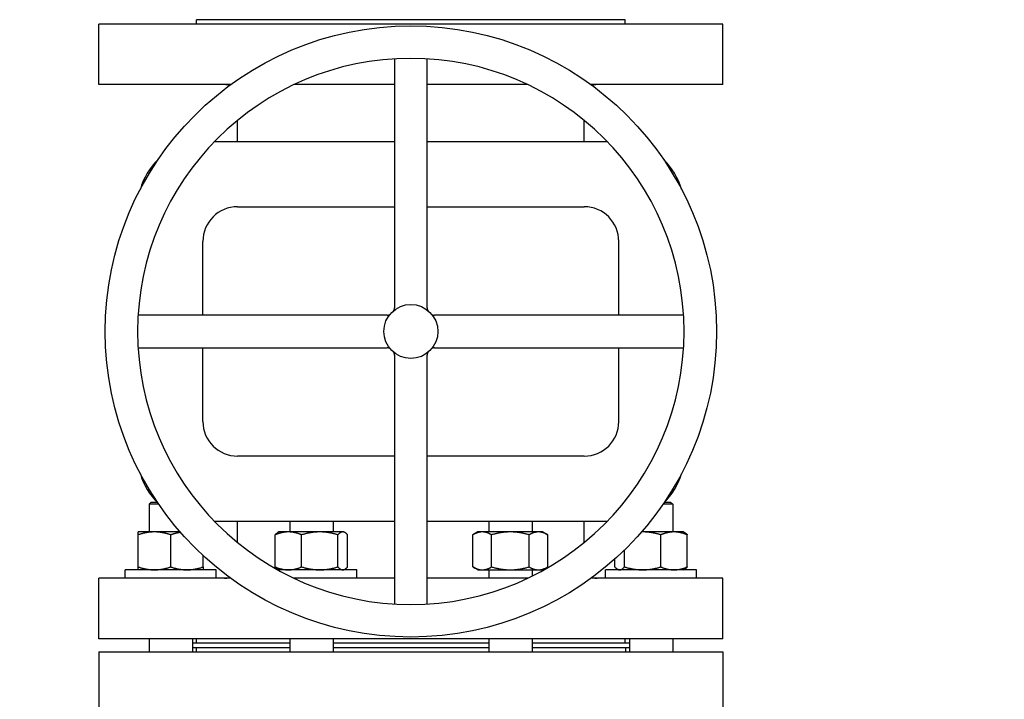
# Model space of a CAD drawing. Header units: inches. Extents: x 5 to 1128, y -85 to 748.
# Tile 324 of 656: x 336.51 to 350.72, y 651.51 to 661.31. Entities that reach past the tile are written whole.
import ezdxf

# ---------------------------------------------------------------- set-up
doc = ezdxf.new("R2010")
doc.units = ezdxf.units.IN
doc.header["$LTSCALE"] = 32
doc.header["$MEASUREMENT"] = 0
doc.layers.add('Dimension (ANSI)', color=7, linetype='Continuous', lineweight=25)
doc.layers.add('Visible (ANSI)', color=7, linetype='Continuous', lineweight=30)
doc.styles.add('Note Text (ANSI)', font='tahoma.ttf')
doc.dimstyles.new('SB Fraction-16 (ANSI)', dxfattribs={"dimscale": 32, "dimtxt": 0.125, "dimasz": 0.098425, "dimexe": 0.125, "dimexo": 0.0625, "dimgap": 0.031496, "dimtad": 0, "dimtih": 1, "dimtoh": 1, "dimdec": 4, "dimrnd": 1e-08, "dimzin": 0, "dimdsep": 46, "dimlunit": 5, "dimtxsty": 'Note Text (ANSI)', "dimcen": 0.09, "dimdle": 0.393701, "dimclrd": 256, "dimclre": 256, "dimclrt": 256, "dimadec": 0, "dimazin": 3, "dimtfac": 0.96, "dimtofl": 0, "dimtmove": 0, "dimatfit": 3, "dimfxl": 1, "dimfrac": 2, "dimtolj": 1, "dimtzin": 12, "dimlwd": -1, "dimlwe": -1, "dimarcsym": 0})

# ---------------------------------------------------------------- blocks, each defined once
blk = doc.blocks.new('*D19')
at = {"layer": 'Defpoints', "color": 0, "transparency": 16777216}
for p in [(455.781, 700.44), (292.001, 552.44), (455.781, 552.44)]:
    blk.add_point(p, dxfattribs=at)
at = {"layer": 'Dimension (ANSI)', "transparency": 16777216}
for p, q in [((453.781, 700.44), (288.001, 700.44)), ((292.001, 697.29), (292.001, 636.039)), ((292.001, 555.589), (292.001, 629.841)), ((453.781, 552.44), (288.001, 552.44))]:
    blk.add_line(p, q, dxfattribs=at)
for points in [[(291.476, 697.29), (292.526, 697.29), (292.001, 700.44)], [(291.476, 555.589), (292.526, 555.589), (292.001, 552.44)]]:
    blk.add_solid(points, dxfattribs=at)
at = {"layer": 'Dimension (ANSI)', "transparency": 16777216, "insert": (287.899, 635.031), "char_height": 4, "attachment_point": 1, "style": 'Note Text (ANSI)'}
blk.add_mtext('\\A1;148', dxfattribs=at)

msp = doc.modelspace()

# ---------------------------------------------------------------- linework, layer by layer
at = {"layer": 'Visible (ANSI)'}
for p, q in [((346.65563, 661.25228), (337.65563, 661.25228)), ((337.65563, 660.37728), (337.65563, 661.25228)), ((345.24938, 661.31478), (339.06188, 661.31478)), ((339.06188, 661.25228), (339.06188, 661.31478)), ((345.24938, 661.25228), (345.24938, 661.31478)), ((346.65563, 660.37728), (346.65563, 661.25228)), ((341.92126, 660.74905), (341.92126, 658.84787)), ((342.39001, 658.84787), (342.39001, 660.74905)), ((339.55627, 660.37728), (337.65563, 660.37728)), ((341.92126, 660.37728), (340.4698, 660.37728)), ((343.84147, 660.37728), (342.39001, 660.37728)), ((346.65563, 660.37728), (344.755, 660.37728)), ((339.65563, 659.55228), (339.65563, 659.86166)), ((344.65563, 659.55228), (344.65563, 659.86166)), ((341.92126, 659.55228), (339.32022, 659.55228)), ((344.99104, 659.55228), (342.39001, 659.55228)), ((341.92126, 658.84787), (341.92126, 658.74477)), ((342.39001, 658.74477), (342.39001, 658.84787)), ((341.92126, 658.74477), (341.92126, 657.15514)), ((342.39001, 657.15514), (342.39001, 658.74477)), ((339.65563, 658.61478), (341.92126, 658.61478)), ((342.39001, 658.61478), (344.65563, 658.61478)), ((339.15563, 657.04915), (339.15563, 658.11478)), ((345.15563, 657.04915), (345.15563, 658.11478)), ((340.12254, 657.04915), (338.22136, 657.04915)), ((340.22564, 657.04915), (340.12254, 657.04915)), ((341.81528, 657.04915), (340.22564, 657.04915)), ((344.08562, 657.04915), (342.49599, 657.04915)), ((344.18873, 657.04915), (344.08562, 657.04915)), ((346.08991, 657.04915), (344.18873, 657.04915)), ((338.22136, 656.5804), (340.12254, 656.5804)), ((339.15563, 655.51478), (339.15563, 656.5804)), ((340.12254, 656.5804), (340.22564, 656.5804)), ((340.22564, 656.5804), (341.81528, 656.5804)), ((342.49599, 656.5804), (344.08562, 656.5804)), ((344.08562, 656.5804), (344.18873, 656.5804)), ((344.18873, 656.5804), (346.08991, 656.5804)), ((345.15563, 655.51478), (345.15563, 656.5804)), ((341.92126, 656.47442), (341.92126, 654.88479)), ((342.39001, 654.88479), (342.39001, 656.47442)), ((341.92126, 655.01478), (339.65563, 655.01478)), ((344.65563, 655.01478), (342.39001, 655.01478)), ((341.92126, 654.88479), (341.92126, 654.78169)), ((342.39001, 654.78169), (342.39001, 654.88479)), ((341.92126, 654.78169), (341.92126, 652.8805)), ((342.39001, 652.8805), (342.39001, 654.78169)), ((338.40988, 654.35228), (338.37858, 654.32098)), ((338.51846, 654.32098), (338.37858, 654.32098)), ((338.37858, 654.32098), (338.37858, 653.92128)), ((338.40988, 654.35228), (338.49231, 654.35228)), ((345.93268, 654.32098), (345.79281, 654.32098)), ((345.81896, 654.35228), (345.90138, 654.35228)), ((345.90138, 654.35228), (345.93268, 654.32098)), ((345.93268, 654.32098), (345.93268, 653.92128)), ((339.32022, 654.07728), (341.92126, 654.07728)), ((339.65563, 653.7679), (339.65563, 654.07728)), ((340.40807, 654.07728), (340.40807, 653.92128)), ((341.03307, 654.07728), (341.03307, 653.92128)), ((342.39001, 654.07728), (344.99104, 654.07728)), ((343.2782, 654.07728), (343.2782, 653.92128)), ((343.9032, 654.07728), (343.9032, 653.92128)), ((344.65563, 653.7679), (344.65563, 654.07728)), ((338.45671, 653.92128), (338.22233, 653.92128)), ((338.22233, 653.41615), (338.22233, 653.87941)), ((338.82761, 653.92128), (338.45671, 653.92128)), ((338.69108, 653.41615), (338.69108, 653.87941)), ((340.19775, 653.41615), (340.19775, 653.87941)), ((340.25182, 653.92128), (340.23528, 653.91173)), ((340.38911, 653.92128), (340.25182, 653.92128)), ((340.84189, 653.92128), (340.38911, 653.92128)), ((340.58048, 653.41615), (340.58048, 653.87941)), ((341.17335, 653.92128), (340.84189, 653.92128)), ((341.1033, 653.41615), (341.1033, 653.87941)), ((341.18932, 653.92128), (341.17335, 653.92128)), ((341.18932, 653.92128), (341.20586, 653.91173)), ((341.24339, 653.41615), (341.24339, 653.87941)), ((343.12195, 653.92128), (343.04943, 653.87941)), ((343.04943, 653.41615), (343.04943, 653.87941)), ((343.18475, 653.92128), (343.12195, 653.92128)), ((343.5907, 653.92128), (343.18475, 653.92128)), ((343.32006, 653.41615), (343.32006, 653.87941)), ((343.99665, 653.92128), (343.5907, 653.92128)), ((343.86133, 653.41615), (343.86133, 653.87941)), ((344.05945, 653.92128), (343.99665, 653.92128)), ((344.05945, 653.92128), (344.13196, 653.87941)), ((344.13196, 653.41615), (344.13196, 653.87941)), ((345.49886, 653.92128), (345.48366, 653.92128)), ((345.95164, 653.92128), (345.49886, 653.92128)), ((345.76027, 653.41615), (345.76027, 653.87941)), ((346.08893, 653.92128), (345.95164, 653.92128)), ((346.08893, 653.92128), (346.10547, 653.91173)), ((346.143, 653.41615), (346.143, 653.87941)), ((345.23745, 653.41615), (345.23745, 653.66034)), ((339.15983, 653.41615), (339.15983, 653.57853)), ((345.09736, 653.41615), (345.09736, 653.5293)), ((339.34733, 653.37428), (338.03483, 653.37428)), ((338.03483, 653.25228), (338.03483, 653.37428)), ((339.34733, 653.25228), (339.34733, 653.37428)), ((341.37682, 653.37428), (340.23303, 653.37428)), ((340.25182, 653.37428), (340.23528, 653.38383)), ((341.18932, 653.37428), (341.20586, 653.38383)), ((341.37682, 653.25228), (341.37682, 653.37428)), ((343.12195, 653.37428), (343.04943, 653.41615)), ((343.12195, 653.37428), (343.18475, 653.37428)), ((343.18475, 653.37428), (343.5907, 653.37428)), ((343.2782, 653.37428), (343.2782, 653.25228)), ((343.5907, 653.37428), (343.99665, 653.37428)), ((343.9032, 653.37428), (343.9032, 653.28215)), ((343.99665, 653.37428), (344.05945, 653.37428)), ((344.05945, 653.37428), (344.13196, 653.41615)), ((346.27643, 653.37428), (344.96393, 653.37428)), ((344.96393, 653.25228), (344.96393, 653.37428)), ((345.15143, 653.37428), (345.1349, 653.38383)), ((346.08893, 653.37428), (346.10547, 653.38383)), ((346.27643, 653.25228), (346.27643, 653.37428)), ((339.55627, 653.25228), (337.65563, 653.25228)), ((337.65563, 652.37728), (337.65563, 653.25228)), ((341.92126, 653.25228), (340.4698, 653.25228)), ((343.84147, 653.25228), (342.39001, 653.25228)), ((346.65563, 653.25228), (344.755, 653.25228)), ((346.65563, 652.37728), (346.65563, 653.25228)), ((346.65563, 652.37728), (337.65563, 652.37728)), ((338.37858, 652.37728), (338.37858, 652.19228)), ((339.00358, 652.37728), (339.00358, 652.19228)), ((339.06188, 652.31478), (339.06188, 652.37728)), ((340.40807, 652.37728), (340.40807, 652.19228)), ((341.03307, 652.37728), (341.03307, 652.19228)), ((343.2782, 652.37728), (343.2782, 652.19228)), ((343.9032, 652.37728), (343.9032, 652.19228)), ((345.24938, 652.31478), (345.24938, 652.37728)), ((345.30768, 652.37728), (345.30768, 652.19228)), ((345.93268, 652.37728), (345.93268, 652.19228)), ((340.40807, 652.31478), (339.00358, 652.31478)), ((339.00358, 652.25228), (340.40807, 652.25228)), ((339.06063, 652.25228), (339.06063, 652.19228)), ((343.2782, 652.31478), (341.03307, 652.31478)), ((341.03307, 652.25228), (343.2782, 652.25228)), ((345.30768, 652.31478), (343.9032, 652.31478)), ((343.9032, 652.25228), (345.30768, 652.25228)), ((345.25063, 652.25228), (345.25063, 652.19228)), ((337.65563, 652.19228), (346.65563, 652.19228)), ((337.65563, 652.19228), (337.65563, 651.25228)), ((346.65563, 652.19228), (346.65563, 651.25228))]:
    msp.add_line(p, q, dxfattribs=at)
for radius in [4.41, 0.39]:
    msp.add_circle((342.15563, 656.81478), radius, dxfattribs=at)
for centre, radius, start, end in [((342.15563, 656.81478), 3.94125, 90, 180), ((342.15563, 656.81478), 3.94125, 0, 90), ((339.46763, 660.18928), 0.188, 68.095381, 90), ((344.84363, 660.18928), 0.188, 90, 111.904619), ((339.15563, 658.61478), 0.9375, 133.798259, 164.274227), ((345.15563, 658.61478), 0.9375, 15.725773, 46.201741), ((339.65563, 658.11478), 0.5, 90, 180), ((344.65563, 658.11478), 0.5, 0, 90), ((341.81528, 657.10915), 0.06, 270, 319.143508), ((341.86126, 657.15514), 0.06, 310.856492, 0), ((342.45001, 657.15514), 0.06, 180, 229.143508), ((342.49599, 657.10915), 0.06, 220.856492, 270), ((342.15563, 656.81478), 3.94125, 180, 270), ((342.15563, 656.81478), 3.94125, 270, 0), ((341.81528, 656.5204), 0.06, 40.856492, 90), ((341.86126, 656.47442), 0.06, 0, 49.143508), ((342.45001, 656.47442), 0.06, 130.856492, 180), ((342.49599, 656.5204), 0.06, 90, 139.143508), ((339.65563, 655.51478), 0.5, 180, 270), ((344.65563, 655.51478), 0.5, 270, 0), ((339.15563, 655.01478), 0.9375, 195.725773, 226.201741), ((345.15563, 655.01478), 0.9375, 313.798259, 344.274227), ((339.46763, 653.44028), 0.188, 270, 291.904619), ((344.84363, 653.44028), 0.188, 248.095381, 270)]:
    msp.add_arc(centre, radius, start, end, dxfattribs=at)
for points, weights in [([(338.22233, 653.87941), (338.22233, 653.92128), (338.22233, 653.92128)], [1, 1.0379548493, 1]), ([(338.45671, 653.92128), (338.34794, 653.92128), (338.22233, 653.87941)], [1, 1.0379548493, 1]), ([(338.69108, 653.87941), (338.56548, 653.92128), (338.45671, 653.92128)], [1, 1.0379548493, 1]), ([(338.83357, 653.91443), (338.76656, 653.90457), (338.69108, 653.87941)], [1.01833599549, 1.02246636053, 1]), ([(340.38911, 653.92128), (340.3003, 653.92128), (340.19775, 653.87941)], [1, 1.0379548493, 1]), ([(340.19775, 653.87941), (340.21754, 653.90149), (340.23528, 653.91173)], [1, 1.01965956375, 1.01895290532]), ([(340.58048, 653.87941), (340.47793, 653.92128), (340.38911, 653.92128)], [1, 1.0379548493, 1]), ([(340.84189, 653.92128), (340.72057, 653.92128), (340.58048, 653.87941)], [1, 1.0379548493, 1]), ([(341.1033, 653.87941), (340.96321, 653.92128), (340.84189, 653.92128)], [1, 1.0379548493, 1]), ([(341.17335, 653.92128), (341.14084, 653.92128), (341.1033, 653.87941)], [1, 1.0379548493, 1]), ([(341.24339, 653.87941), (341.20586, 653.92128), (341.17335, 653.92128)], [1, 1.0379548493, 1]), ([(343.18475, 653.92128), (343.12195, 653.92128), (343.04943, 653.87941)], [1, 1.0379548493, 1]), ([(343.32006, 653.87941), (343.24755, 653.92128), (343.18475, 653.92128)], [1, 1.0379548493, 1]), ([(343.5907, 653.92128), (343.46509, 653.92128), (343.32006, 653.87941)], [1, 1.0379548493, 1]), ([(343.86133, 653.87941), (343.7163, 653.92128), (343.5907, 653.92128)], [1, 1.0379548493, 1]), ([(343.99665, 653.92128), (343.93384, 653.92128), (343.86133, 653.87941)], [1, 1.0379548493, 1]), ([(344.13196, 653.87941), (344.05945, 653.92128), (343.99665, 653.92128)], [1, 1.0379548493, 1]), ([(345.49886, 653.92128), (345.49119, 653.92128), (345.48352, 653.92112)], [1, 1.00231581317, 1.0043490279]), ([(345.76027, 653.87941), (345.62018, 653.92128), (345.49886, 653.92128)], [1, 1.0379548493, 1]), ([(345.95164, 653.92128), (345.86282, 653.92128), (345.76027, 653.87941)], [1, 1.0379548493, 1]), ([(346.143, 653.87941), (346.04045, 653.92128), (345.95164, 653.92128)], [1, 1.0379548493, 1]), ([(346.10547, 653.91173), (346.12321, 653.90149), (346.143, 653.87941)], [1.01895290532, 1.01965956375, 1]), ([(338.22233, 653.37428), (338.22233, 653.37428), (338.22233, 653.41615)], [1, 1.0379548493, 1]), ([(338.22233, 653.41615), (338.34794, 653.37428), (338.45671, 653.37428)], [1, 1.0379548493, 1]), ([(338.45671, 653.37428), (338.56548, 653.37428), (338.69108, 653.41615)], [1, 1.0379548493, 1]), ([(338.69108, 653.41615), (338.81669, 653.37428), (338.92546, 653.37428)], [1, 1.0379548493, 1]), ([(338.92546, 653.37428), (339.03423, 653.37428), (339.15983, 653.41615)], [1, 1.0379548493, 1]), ([(339.15983, 653.41615), (339.15983, 653.37428), (339.15983, 653.37428)], [1, 1.0379548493, 1]), ([(340.23528, 653.38383), (340.21754, 653.39407), (340.19775, 653.41615)], [1.01895290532, 1.01965956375, 1]), ([(340.19775, 653.41615), (340.3003, 653.37428), (340.38911, 653.37428)], [1, 1.0379548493, 1]), ([(340.38911, 653.37428), (340.47793, 653.37428), (340.58048, 653.41615)], [1, 1.0379548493, 1]), ([(340.58048, 653.41615), (340.72057, 653.37428), (340.84189, 653.37428)], [1, 1.0379548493, 1]), ([(340.84189, 653.37428), (340.96321, 653.37428), (341.1033, 653.41615)], [1, 1.0379548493, 1]), ([(341.1033, 653.41615), (341.14084, 653.37428), (341.17335, 653.37428)], [1, 1.0379548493, 1]), ([(341.17335, 653.37428), (341.20586, 653.37428), (341.24339, 653.41615)], [1, 1.0379548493, 1]), ([(343.04943, 653.41615), (343.12195, 653.37428), (343.18475, 653.37428)], [1, 1.0379548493, 1]), ([(343.18475, 653.37428), (343.24755, 653.37428), (343.32006, 653.41615)], [1, 1.0379548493, 1]), ([(343.32006, 653.41615), (343.46509, 653.37428), (343.5907, 653.37428)], [1, 1.0379548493, 1]), ([(343.5907, 653.37428), (343.7163, 653.37428), (343.86133, 653.41615)], [1, 1.0379548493, 1]), ([(343.86133, 653.41615), (343.93384, 653.37428), (343.99665, 653.37428)], [1, 1.0379548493, 1]), ([(343.99665, 653.37428), (344.05945, 653.37428), (344.13196, 653.41615)], [1, 1.0379548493, 1]), ([(345.09736, 653.41615), (345.1349, 653.37428), (345.1674, 653.37428)], [1, 1.0379548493, 1]), ([(345.1674, 653.37428), (345.19991, 653.37428), (345.23745, 653.41615)], [1, 1.0379548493, 1]), ([(345.23745, 653.41615), (345.37754, 653.37428), (345.49886, 653.37428)], [1, 1.0379548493, 1]), ([(345.49886, 653.37428), (345.62018, 653.37428), (345.76027, 653.41615)], [1, 1.0379548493, 1]), ([(345.76027, 653.41615), (345.86282, 653.37428), (345.95164, 653.37428)], [1, 1.0379548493, 1]), ([(345.95164, 653.37428), (346.04045, 653.37428), (346.143, 653.41615)], [1, 1.0379548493, 1]), ([(346.143, 653.41615), (346.12321, 653.39407), (346.10547, 653.38383)], [1, 1.01965956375, 1.01895290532])]:
    msp.add_rational_spline(points, weights, degree=2, dxfattribs=at)

# ---------------------------------------------------------------- dimensions: what is measured, and where the dimension line sits
at = {"layer": 'Dimension (ANSI)'}
dim = msp.add_linear_dim(base=(292.00111, 552.43978), p1=(455.78063, 700.43978), p2=(455.78063, 552.43978), angle=90, dimstyle='SB Fraction-16 (ANSI)', override={"dimgap": 0.031496, "dimdec": 4, "dimtol": 0, "dimlim": 0, "dimtp": 0, "dimtm": 0, "dimtdec": 2, "dimatfit": 1}, dxfattribs=at)
dim.commit()
dim.dimension.update_dxf_attribs({"geometry": '*D19', "text_midpoint": (292.00111, 632.93978), "dimtype": 160})

doc.saveas('drawing.dxf')
